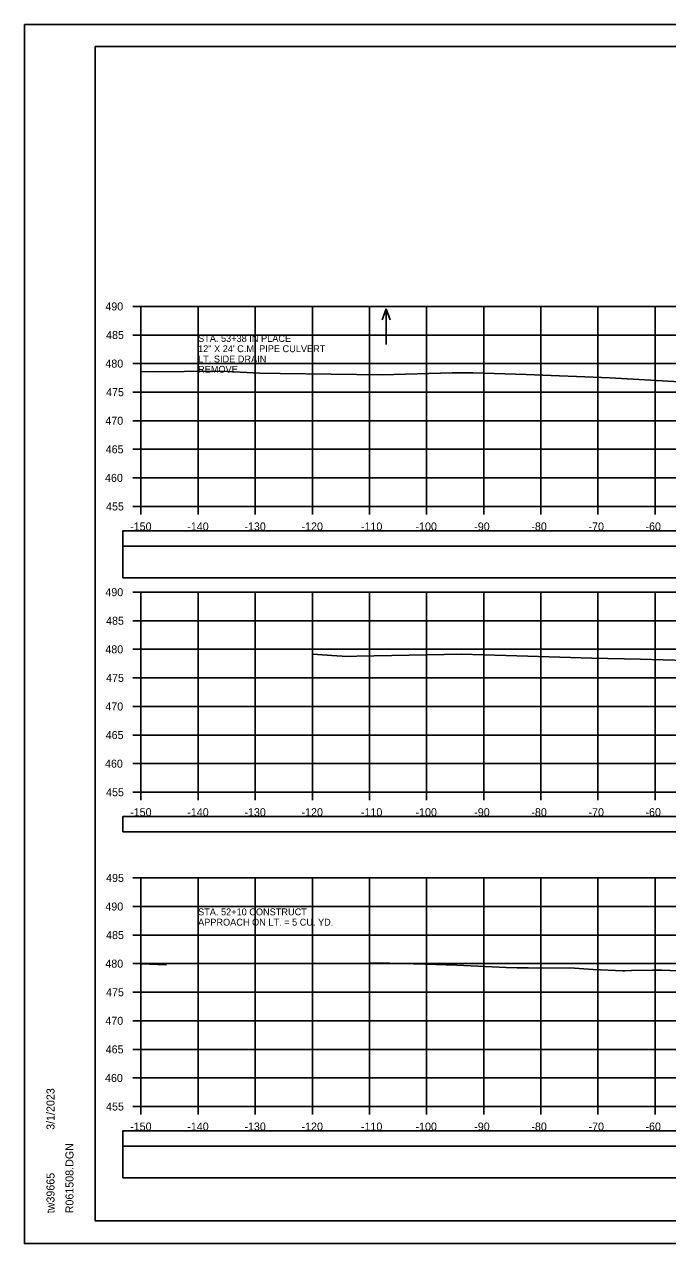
# Model space of a CAD drawing. Extents: x 1371057 to 1372761, y 380005 to 390517.
# Drawn here: x 1371390.5 to 1371503.1, y 383418.5 to 383631.8 of the extents above; entities that cross this region are included whole.
import ezdxf

# ---------------------------------------------------------------- set-up
doc = ezdxf.new("R2010")
doc.units = 0
for name, color, linetype in [('R_Axis', 7, 'Continuous'), ('R_Axis Annot', 7, 'Continuous'), ('R_Border', 7, 'Continuous'), ('R_Detour', 7, 'Continuous'), ('R_Dimension', 7, 'Continuous'), ('R_Exist Surface', 7, 'Continuous'), ('R_Grid', 7, 'Continuous'), ('R_No Plot', 7, 'Continuous'), ('R_Water Annot', 7, 'Continuous')]:
    doc.layers.add(name, color=color, linetype=linetype)

msp = doc.modelspace()

# ---------------------------------------------------------------- linework, layer by layer
at = {"layer": 'R_Axis'}
for p, q in [((1371409.47, 383582.47), (1371410.87, 383582.47)), ((1371410.87, 383547.47), (1371410.87, 383582.47)), ((1371409.47, 383577.47), (1371410.87, 383577.47)), ((1371409.47, 383572.47), (1371410.87, 383572.47)), ((1371409.47, 383567.47), (1371410.87, 383567.47)), ((1371409.47, 383562.47), (1371410.87, 383562.47)), ((1371409.47, 383557.47), (1371410.87, 383557.47)), ((1371409.47, 383552.47), (1371410.87, 383552.47)), ((1371409.47, 383547.47), (1371410.87, 383547.47)), ((1371410.87, 383547.47), (1371710.87, 383547.47)), ((1371410.87, 383546.07), (1371410.87, 383547.47)), ((1371420.87, 383546.07), (1371420.87, 383547.47)), ((1371430.87, 383546.07), (1371430.87, 383547.47)), ((1371440.87, 383546.07), (1371440.87, 383547.47)), ((1371450.87, 383546.07), (1371450.87, 383547.47)), ((1371460.87, 383546.07), (1371460.87, 383547.47)), ((1371470.87, 383546.07), (1371470.87, 383547.47)), ((1371480.87, 383546.07), (1371480.87, 383547.47)), ((1371490.87, 383546.07), (1371490.87, 383547.47)), ((1371500.87, 383546.07), (1371500.87, 383547.47)), ((1371409.47, 383532.47), (1371410.87, 383532.47)), ((1371410.87, 383497.47), (1371410.87, 383532.47)), ((1371409.47, 383527.47), (1371410.87, 383527.47)), ((1371409.47, 383522.47), (1371410.87, 383522.47)), ((1371409.47, 383517.47), (1371410.87, 383517.47)), ((1371409.47, 383512.47), (1371410.87, 383512.47)), ((1371409.47, 383507.47), (1371410.87, 383507.47)), ((1371409.47, 383502.47), (1371410.87, 383502.47)), ((1371409.47, 383497.47), (1371410.87, 383497.47)), ((1371410.87, 383497.47), (1371710.87, 383497.47)), ((1371410.87, 383496.07), (1371410.87, 383497.47)), ((1371420.87, 383496.07), (1371420.87, 383497.47)), ((1371430.87, 383496.07), (1371430.87, 383497.47)), ((1371440.87, 383496.07), (1371440.87, 383497.47)), ((1371450.87, 383496.07), (1371450.87, 383497.47)), ((1371460.87, 383496.07), (1371460.87, 383497.47)), ((1371470.87, 383496.07), (1371470.87, 383497.47)), ((1371480.87, 383496.07), (1371480.87, 383497.47)), ((1371490.87, 383496.07), (1371490.87, 383497.47)), ((1371500.87, 383496.07), (1371500.87, 383497.47)), ((1371409.47, 383482.47), (1371410.87, 383482.47)), ((1371410.87, 383442.47), (1371410.87, 383482.47)), ((1371409.47, 383477.47), (1371410.87, 383477.47)), ((1371409.47, 383472.47), (1371410.87, 383472.47)), ((1371409.47, 383467.47), (1371410.87, 383467.47)), ((1371409.47, 383462.47), (1371410.87, 383462.47)), ((1371409.47, 383457.47), (1371410.87, 383457.47)), ((1371409.47, 383452.47), (1371410.87, 383452.47)), ((1371409.47, 383447.47), (1371410.87, 383447.47)), ((1371409.47, 383442.47), (1371410.87, 383442.47)), ((1371410.87, 383442.47), (1371710.87, 383442.47)), ((1371410.87, 383441.07), (1371410.87, 383442.47)), ((1371420.87, 383441.07), (1371420.87, 383442.47)), ((1371430.87, 383441.07), (1371430.87, 383442.47)), ((1371440.87, 383441.07), (1371440.87, 383442.47)), ((1371450.87, 383441.07), (1371450.87, 383442.47)), ((1371460.87, 383441.07), (1371460.87, 383442.47)), ((1371470.87, 383441.07), (1371470.87, 383442.47)), ((1371480.87, 383441.07), (1371480.87, 383442.47)), ((1371490.87, 383441.07), (1371490.87, 383442.47)), ((1371500.87, 383441.07), (1371500.87, 383442.47))]:
    msp.add_line(p, q, dxfattribs=at)
at = {"layer": 'R_Border'}
for p, q in [((1371402.87, 383627.93), (1371719.05, 383627.93)), ((1371402.87, 383422.47), (1371402.87, 383627.93)), ((1371402.87, 383422.47), (1371402.87, 383422.47)), ((1371719.05, 383422.47), (1371402.87, 383422.47))]:
    msp.add_line(p, q, dxfattribs=at)
at = {"layer": 'R_Detour'}
for points in [[(1371407.72, 383540.51), (1371714.03, 383540.51), (1371714.03, 383543.22), (1371407.72, 383543.22)], [(1371407.72, 383490.51), (1371714.03, 383490.51), (1371714.03, 383493.22), (1371407.72, 383493.22)], [(1371407.72, 383435.51), (1371714.03, 383435.51), (1371714.03, 383438.22), (1371407.72, 383438.22)]]:
    msp.add_lwpolyline(points, close=True, dxfattribs=at)
at = {"layer": 'R_Dimension'}
for points in [[(1371407.72, 383534.99), (1371714.03, 383534.99), (1371714.03, 383540.51), (1371407.72, 383540.51)], [(1371407.72, 383429.99), (1371714.03, 383429.99), (1371714.03, 383435.51), (1371407.72, 383435.51)]]:
    msp.add_lwpolyline(points, close=True, dxfattribs=at)
at = {"layer": 'R_Exist Surface'}
for points in [[(1371410.87, 383571.06), (1371414.12, 383571.03), (1371422.79, 383571.16), (1371425.94, 383571.09), (1371431.67, 383570.79), (1371435.23, 383570.71), (1371453.09, 383570.49), (1371465.36, 383570.83), (1371468.99, 383570.88), (1371478.29, 383570.55), (1371492.97, 383569.98), (1371505.14, 383569.29)], [(1371440.88, 383521.65), (1371445.18, 383521.35), (1371447.04, 383521.24), (1371448.68, 383521.27), (1371466.95, 383521.61), (1371478.61, 383521.29), (1371489.82, 383520.95), (1371498.23, 383520.73), (1371506.28, 383520.49)], [(1371410.87, 383467.43), (1371415.34, 383467.27)], [(1371448.17, 383467.48), (1371449.39, 383467.5), (1371452.31, 383467.63), (1371460.64, 383467.36), (1371466.17, 383467.2), (1371474.81, 383466.81), (1371476.7, 383466.73), (1371478.67, 383466.74), (1371486.78, 383466.7), (1371490.01, 383466.47), (1371495.2, 383466.23), (1371495.56, 383466.22), (1371496.72, 383466.25), (1371500.37, 383466.35), (1371502.05, 383466.32), (1371504.98, 383466.19)]]:
    msp.add_lwpolyline(points, dxfattribs=at)
at = {"layer": 'R_Grid'}
for p, q in [((1371410.87, 383582.47), (1371710.87, 383582.47)), ((1371410.87, 383547.47), (1371410.87, 383582.47)), ((1371420.87, 383547.47), (1371420.87, 383582.47)), ((1371430.87, 383547.47), (1371430.87, 383582.47)), ((1371440.87, 383547.47), (1371440.87, 383582.47)), ((1371450.87, 383547.47), (1371450.87, 383582.47)), ((1371460.87, 383547.47), (1371460.87, 383582.47)), ((1371470.87, 383547.47), (1371470.87, 383582.47)), ((1371480.87, 383547.47), (1371480.87, 383582.47)), ((1371490.87, 383547.47), (1371490.87, 383582.47)), ((1371500.87, 383547.47), (1371500.87, 383582.47)), ((1371410.87, 383577.47), (1371710.87, 383577.47)), ((1371410.87, 383572.47), (1371710.87, 383572.47)), ((1371410.87, 383567.47), (1371710.87, 383567.47)), ((1371410.87, 383562.47), (1371710.87, 383562.47)), ((1371410.87, 383557.47), (1371710.87, 383557.47)), ((1371410.87, 383552.47), (1371710.87, 383552.47)), ((1371410.87, 383547.47), (1371710.87, 383547.47)), ((1371410.87, 383532.47), (1371710.87, 383532.47)), ((1371410.87, 383497.47), (1371410.87, 383532.47)), ((1371420.87, 383497.47), (1371420.87, 383532.47)), ((1371430.87, 383497.47), (1371430.87, 383532.47)), ((1371440.87, 383497.47), (1371440.87, 383532.47)), ((1371450.87, 383497.47), (1371450.87, 383532.47)), ((1371460.87, 383497.47), (1371460.87, 383532.47)), ((1371470.87, 383497.47), (1371470.87, 383532.47)), ((1371480.87, 383497.47), (1371480.87, 383532.47)), ((1371490.87, 383497.47), (1371490.87, 383532.47)), ((1371500.87, 383497.47), (1371500.87, 383532.47)), ((1371410.87, 383527.47), (1371710.87, 383527.47)), ((1371410.87, 383522.47), (1371710.87, 383522.47)), ((1371410.87, 383517.47), (1371710.87, 383517.47)), ((1371410.87, 383512.47), (1371710.87, 383512.47)), ((1371410.87, 383507.47), (1371710.87, 383507.47)), ((1371410.87, 383502.47), (1371710.87, 383502.47)), ((1371410.87, 383497.47), (1371710.87, 383497.47)), ((1371410.87, 383482.47), (1371710.87, 383482.47)), ((1371410.87, 383442.47), (1371410.87, 383482.47)), ((1371420.87, 383442.47), (1371420.87, 383482.47)), ((1371430.87, 383442.47), (1371430.87, 383482.47)), ((1371440.87, 383442.47), (1371440.87, 383482.47)), ((1371450.87, 383442.47), (1371450.87, 383482.47)), ((1371460.87, 383442.47), (1371460.87, 383482.47)), ((1371470.87, 383442.47), (1371470.87, 383482.47)), ((1371480.87, 383442.47), (1371480.87, 383482.47)), ((1371490.87, 383442.47), (1371490.87, 383482.47)), ((1371500.87, 383442.47), (1371500.87, 383482.47)), ((1371410.87, 383477.47), (1371710.87, 383477.47)), ((1371410.87, 383472.47), (1371710.87, 383472.47)), ((1371410.87, 383467.47), (1371710.87, 383467.47)), ((1371410.87, 383462.47), (1371710.87, 383462.47)), ((1371410.87, 383457.47), (1371710.87, 383457.47)), ((1371410.87, 383452.47), (1371710.87, 383452.47)), ((1371410.87, 383447.47), (1371710.87, 383447.47)), ((1371410.87, 383442.47), (1371710.87, 383442.47))]:
    msp.add_line(p, q, dxfattribs=at)
at = {"layer": 'R_No Plot'}
for p, q in [((1371390.47, 383631.82), (1371723.8, 383631.82)), ((1371390.47, 383418.49), (1371723.8, 383418.49))]:
    msp.add_line(p, q, dxfattribs=at)
for points in [[(1371390.46, 383631.82), (1371723.8, 383631.82), (1371723.8, 383418.48), (1371390.46, 383418.48)], [(1371636.79, 383627.93), (1371656.41, 383627.93), (1371656.41, 383618.05), (1371672.52, 383618.05), (1371695.72, 383618.05), (1371695.84, 383589.89), (1371719.05, 383589.89), (1371719.05, 383422.47), (1371402.87, 383422.47), (1371402.87, 383627.93)]]:
    msp.add_lwpolyline(points, close=True, dxfattribs=at)
at = {"layer": 'R_Water Annot'}
for p, q in [((1371453.78, 383582.07), (1371453.08, 383580.15)), ((1371453.78, 383575.78), (1371453.78, 383582.07)), ((1371453.78, 383582.07), (1371454.48, 383580.15))]:
    msp.add_line(p, q, dxfattribs=at)

# ---------------------------------------------------------------- texts
at = {"layer": 'R_Axis Annot'}
for s, p in [('490', (1371404.64, 383581.77)), ('485', (1371404.77, 383576.77)), ('480', (1371404.64, 383571.77)), ('475', (1371404.77, 383566.77)), ('470', (1371404.64, 383561.77)), ('465', (1371404.7, 383556.77)), ('460', (1371404.58, 383551.77)), ('455', (1371404.77, 383546.77)), ('-150', (1371408.98, 383543.27)), ('-140', (1371418.98, 383543.27)), ('-130', (1371428.98, 383543.27)), ('-120', (1371438.98, 383543.27)), ('-110', (1371449.38, 383543.27)), ('-100', (1371458.93, 383543.27)), ('-90', (1371469.21, 383543.27)), ('-80', (1371479.21, 383543.27)), ('-70', (1371489.21, 383543.27)), ('-60', (1371499.18, 383543.27)), ('490', (1371404.64, 383531.77)), ('485', (1371404.77, 383526.77)), ('480', (1371404.64, 383521.77)), ('475', (1371404.77, 383516.77)), ('470', (1371404.64, 383511.77)), ('465', (1371404.7, 383506.77)), ('460', (1371404.58, 383501.77)), ('455', (1371404.77, 383496.77)), ('-150', (1371408.98, 383493.27)), ('-140', (1371418.98, 383493.27)), ('-130', (1371428.98, 383493.27)), ('-120', (1371438.98, 383493.27)), ('-110', (1371449.38, 383493.27)), ('-100', (1371458.93, 383493.27)), ('-90', (1371469.21, 383493.27)), ('-80', (1371479.21, 383493.27)), ('-70', (1371489.21, 383493.27)), ('-60', (1371499.18, 383493.27)), ('495', (1371404.77, 383481.77)), ('490', (1371404.64, 383476.77)), ('485', (1371404.77, 383471.77)), ('480', (1371404.64, 383466.77)), ('475', (1371404.77, 383461.77)), ('470', (1371404.64, 383456.77)), ('465', (1371404.7, 383451.77)), ('460', (1371404.58, 383446.77)), ('455', (1371404.77, 383441.77)), ('-150', (1371408.98, 383438.27)), ('-140', (1371418.98, 383438.27)), ('-130', (1371428.98, 383438.27)), ('-120', (1371438.98, 383438.27)), ('-110', (1371449.38, 383438.27)), ('-100', (1371458.93, 383438.27)), ('-90', (1371469.21, 383438.27)), ('-80', (1371479.21, 383438.27)), ('-70', (1371489.21, 383438.27)), ('-60', (1371499.18, 383438.27))]:
    msp.add_text(s, height=1.4, dxfattribs=at).set_placement(p)
at = {"layer": 'R_Border'}
for s, p in [('3/1/2023', (1371395.74, 383438.39)), ('R061508.DGN', (1371399.06, 383423.79)), ('tw39665', (1371395.74, 383423.79))]:
    msp.add_text(s, height=1.4, rotation=90, dxfattribs=at).set_placement(p)
at = {"layer": 'R_Water Annot'}
for s, p in [('STA. 53+38 IN PLACE', (1371420.87, 383576.27)), ('12" X 24\' C.M. PIPE CULVERT', (1371420.87, 383574.47)), ('LT. SIDE DRAIN', (1371420.87, 383572.67)), ('REMOVE', (1371420.87, 383570.87)), ('STA. 52+10 CONSTRUCT', (1371420.87, 383475.93)), ('APPROACH ON LT. = 5 CU. YD.', (1371420.87, 383474.13))]:
    msp.add_text(s, height=1.2, dxfattribs=at).set_placement(p)

doc.saveas('drawing.dxf')
